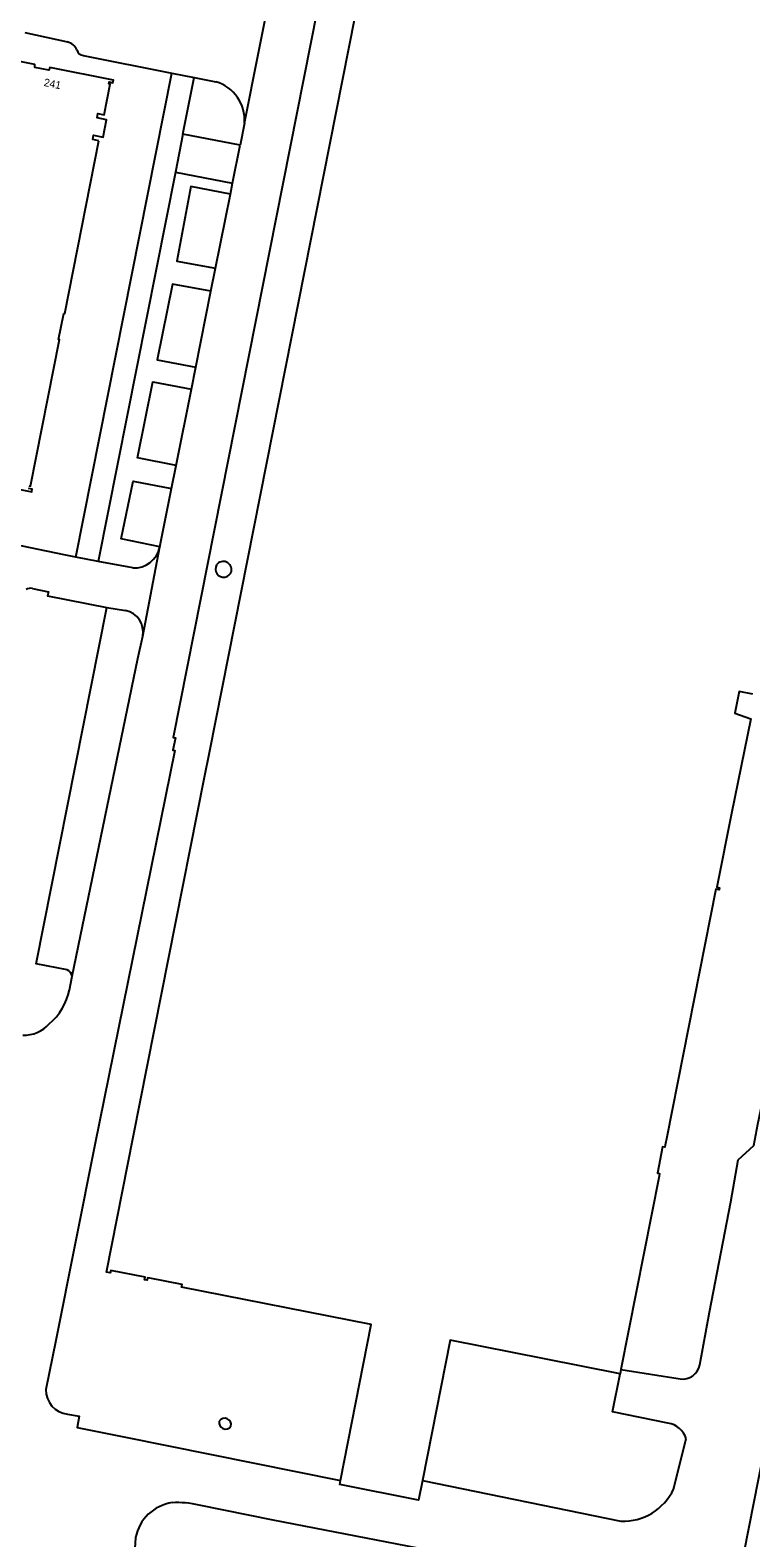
# Model space of a CAD drawing. Extents: x 158797 to 159887, y 384318 to 385255.
# Drawn here: x 159299.6 to 159393, y 384698.1 to 384893.5 of the extents above; entities that cross this region are included whole.
import ezdxf

# ---------------------------------------------------------------- set-up
doc = ezdxf.new("R2010")
doc.units = 0
for name, color, linetype in [('IMGEO_Opslagtank', 7, 'Continuous'), ('IMGEO_Pand', 7, 'Continuous'), ('IMGEO_Pand_nummerreeks', 7, 'Continuous'), ('IMGEO_Parkeervlak_open', 7, 'Continuous'), ('IMGEO_Rijbaan_lokaal_gesloten', 7, 'Continuous'), ('IMGEO_Rijbaan_lokaal_open', 7, 'Continuous'), ('IMGEO_Voetpad_open', 7, 'Continuous')]:
    doc.layers.add(name, color=color, linetype=linetype)

msp = doc.modelspace()

# ---------------------------------------------------------------- linework, layer by layer
at = {"layer": 'IMGEO_Opslagtank'}
for centre, radius, start, end in [((159324.69, 384823.63), 1.05, 149.6341, 343.6091), ((159324.65, 384823.55), 1.07, 348.0754, 145.1677), ((159324.94, 384713), 0.84, 166.3805, 326.2854), ((159324.82, 384712.73), 0.841, 346.938, 145.7279)]:
    msp.add_arc(centre, radius, start, end, dxfattribs=at)
at = {"layer": 'IMGEO_Pand'}
for points in [[(159339.83, 384705.5), (159343.82, 384725.7), (159319.24, 384730.58), (159319.3, 384730.89), (159315.15, 384731.71), (159314.83, 384731.77), (159314.77, 384731.46), (159314.46, 384731.52), (159314.52, 384731.84), (159310.06, 384732.72), (159310, 384732.41), (159309.53, 384732.5), (159312.99, 384750), (159322.23, 384796.67), (159322.85, 384799.84), (159357.38, 384974.33), (159357.88, 384976.86), (159362.45, 385000), (159363.15, 385003.54)], [(159308.54, 384879.15), (159307.74, 384879.3), (159307.85, 384879.86), (159309.09, 384879.62), (159309.53, 384881.87), (159308.3, 384882.11), (159308.41, 384882.67), (159309.21, 384882.51), (159310, 384886.5), (159309.81, 384886.54), (159309.85, 384886.77), (159310.35, 384886.67), (159310.42, 384887), (159302.18, 384888.64), (159302.05, 384888.31), (159300.24, 384888.66), (159300.21, 384889.03), (159294.55, 384890.15)], [(159299.46, 384834.41), (159299.66, 384834.37), (159303.43, 384853.38), (159303.3, 384853.4), (159303.97, 384856.77), (159304.1, 384856.75), (159308.54, 384879.15)], [(159291.59, 384835.28), (159299.83, 384833.64), (159299.9, 384833.97), (159299.4, 384834.07)], [(159393.25, 384807.42), (159391.49, 384807.77), (159390.91, 384804.94), (159393, 384804.22), (159390.52, 384791.97), (159388.58, 384782.39), (159388.96, 384782.31), (159388.91, 384782.06), (159388.47, 384782.14), (159382.12, 384750), (159381.91, 384748.95), (159381.86, 384748.7), (159381.57, 384748.76), (159380.89, 384745.33), (159381.19, 384745.27), (159381.12, 384744.93), (159376.18, 384719.9)], [(159376.06, 384719.31), (159366.25, 384721.25), (159354.05, 384723.67), (159350.44, 384705.49)], [(159376.18, 384719.9), (159376.06, 384719.31)], [(159350.44, 384705.49), (159349.94, 384702.97), (159339.73, 384705), (159339.83, 384705.5)]]:
    msp.add_lwpolyline(points, dxfattribs=at)
at = {"layer": 'IMGEO_Parkeervlak_open'}
for points in [[(159318.44, 384875.09), (159325.85, 384873.66)], [(159325.57, 384872.24), (159320.46, 384873.23), (159318.61, 384863.55), (159323.65, 384862.62)], [(159323.05, 384859.65), (159318.05, 384860.56), (159316.08, 384850.77), (159321.09, 384849.8)], [(159318.54, 384837.05), (159313.54, 384838.03), (159315.5, 384847.88), (159320.51, 384846.93)], [(159316.44, 384826.5), (159311.42, 384827.55), (159312.99, 384835.03), (159317.95, 384834.09)]]:
    msp.add_lwpolyline(points, dxfattribs=at)
at = {"layer": 'IMGEO_Rijbaan_lokaal_gesloten'}
for points in [[(159356.69, 384996.4), (159356.4, 384995.11), (159318.14, 384801.8), (159318.44, 384801.74), (159318.11, 384800.17), (159318.38, 384800.12), (159308.02, 384749.02), (159302.97, 384723.66), (159301.67, 384717.28)], [(159386.39, 384720.49), (159387.65, 384727.32), (159390.4, 384741.62), (159391.35, 384747.08), (159393.4, 384748.94), (159393.92, 384751.67), (159395.91, 384761.21), (159404.88, 384806.8), (159417.31, 384869.33), (159422.96, 384898.51), (159428.79, 384927.8), (159435.49, 384961.57), (159437.11, 384961.28)], [(159327.39, 384881.42), (159331.05, 384899.9)], [(159327.39, 384881.42), (159326.83, 384878.59)], [(159325.85, 384873.66), (159326.83, 384878.59)], [(159323.65, 384862.62), (159325.57, 384872.24)], [(159325.57, 384872.24), (159325.85, 384873.66)], [(159426.54, 384870.71), (159370.21, 384585.12)], [(159323.05, 384859.65), (159323.65, 384862.62)], [(159321.09, 384849.8), (159323.05, 384859.65)], [(159320.51, 384846.93), (159321.09, 384849.8)], [(159318.54, 384837.05), (159320.51, 384846.93)], [(159317.95, 384834.09), (159318.54, 384837.05)], [(159316.48, 384826.71), (159317.95, 384834.09)], [(159314.21, 384814.93), (159316.44, 384826.5)], [(159305.08, 384770.86), (159313.57, 384812.03), (159314.21, 384814.93)], [(159304.71, 384769.07), (159305.08, 384770.86)], [(159376.18, 384719.9), (159383.86, 384718.66)], [(159382.26, 384712.95), (159375.08, 384714.39), (159376.06, 384719.31)], [(159304.47, 384714.1), (159305.96, 384713.82), (159305.72, 384712.39), (159311.74, 384711.17), (159339.83, 384705.5)], [(159383, 384704.39), (159384.63, 384710.89)], [(159350.44, 384705.49), (159376.17, 384700.21)], [(159374.09, 384691.67), (159364.59, 384693.66), (159364.6, 384693.88), (159331.11, 384700.38), (159321.51, 384702.31)], [(159313.29, 384698.11), (159311.83, 384674.81)]]:
    msp.add_lwpolyline(points, dxfattribs=at)
for centre, radius, start, end in [((159312.71, 384827.28), 3.81, 348.0771, 351.3601), ((159297.22, 384770.59), 7.64, 309.5914, 348.5812), ((159298.82, 384767.55), 4.34, 267.9129, 318.8469), ((159385.86, 384709.38), 91.21, 171.4687, 204.4339), ((159384.14, 384720.93), 2.29, 262.9197, 348.8351), ((159304.81, 384717.22), 3.14, 178.9271, 263.7295), ((159381.82, 384710.05), 2.93, 16.5801, 81.3874), ((159376.38, 384707.54), 7.33, 268.3198, 334.538), ((159318.85, 384697.02), 5.67, 98.5115, 168.8316), ((159318.69, 384690.36), 12.28, 76.7487, 93.1903)]:
    msp.add_arc(centre, radius, start, end, dxfattribs=at)
at = {"layer": 'IMGEO_Rijbaan_lokaal_open'}
for points in [[(159298.95, 384893.17), (159304.45, 384891.95)], [(159306.51, 384890.18), (159317.96, 384887.91)], [(159317.96, 384887.91), (159320.87, 384887.34)], [(159320.87, 384887.34), (159323.66, 384886.79)], [(159305.54, 384825.18), (159304.02, 384825.47), (159284.23, 384829.56)], [(159308.45, 384824.62), (159305.54, 384825.18)], [(159312.93, 384823.77), (159308.45, 384824.62)], [(159299.94, 384821.11), (159301.99, 384820.67), (159301.87, 384820.15), (159309.55, 384818.65)], [(159309.55, 384818.65), (159311.98, 384818.24)]]:
    msp.add_lwpolyline(points, dxfattribs=at)
for centre, radius, start, end in [((159304.13, 384890.36), 1.62, 19.9733, 78.5411), ((159306.67, 384891.24), 1.07, 197.645, 261.6336), ((159322.27, 384881.84), 5.14, 355.2861, 74.2019), ((159313.06, 384827.23), 3.46, 267.9085, 347.8279), ((159299.64, 384819.99), 1.15, 75.0749, 118.5094), ((159311.42, 384815.46), 2.84, 349.3141, 78.6396)]:
    msp.add_arc(centre, radius, start, end, dxfattribs=at)
at = {"layer": 'IMGEO_Voetpad_open'}
for points in [[(159305.54, 384825.18), (159317.96, 384887.91)], [(159319.42, 384880.02), (159320.87, 384887.34)], [(159319.42, 384880.02), (159318.44, 384875.09)], [(159326.83, 384878.59), (159319.42, 384880.02)], [(159318.44, 384875.09), (159308.45, 384824.62)], [(159304.4, 384771.67), (159300.39, 384772.46), (159309.55, 384818.65)]]:
    msp.add_lwpolyline(points, dxfattribs=at)
msp.add_arc((159304.06, 384770.7), 1.03, 9.2631, 70.6407, dxfattribs=at)

# ---------------------------------------------------------------- texts
at = {"layer": 'IMGEO_Pand_nummerreeks'}
msp.add_text('241', height=1, rotation=348.5466, dxfattribs=at).set_placement((159301.33, 384886.26))

doc.saveas('drawing.dxf')
